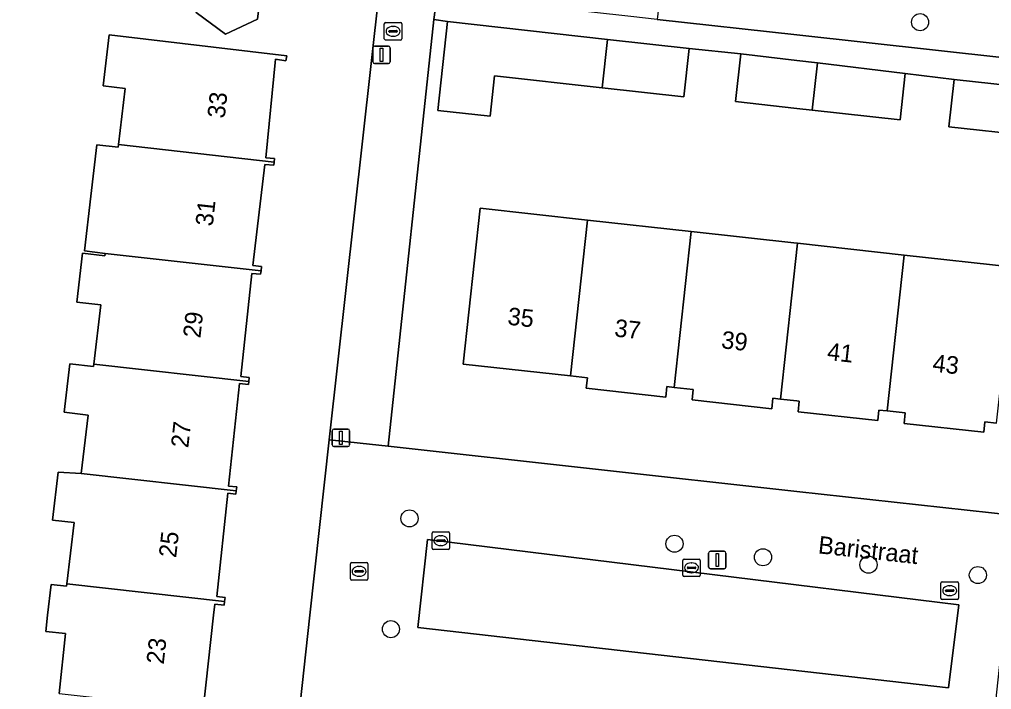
# Model space of a CAD drawing. Extents: x 162082 to 163401, y 388089 to 388636.
# Drawn here: x 162955.6 to 163011.1, y 388495.8 to 388534 of the extents above; entities that cross this region are included whole.
import ezdxf

# ---------------------------------------------------------------- set-up
doc = ezdxf.new("R2010")
doc.units = 0
for name, color, linetype in [('IMGEO_Boom', 7, 'Continuous'), ('IMGEO_Brandkraan', 7, 'Continuous'), ('IMGEO_Erf', 7, 'Continuous'), ('IMGEO_Groenvoorziening', 7, 'Continuous'), ('IMGEO_Kolk', 7, 'Continuous'), ('IMGEO_Lichtmast', 7, 'Continuous'), ('IMGEO_Openbare_ruimte_label', 7, 'Continuous'), ('IMGEO_Pand', 7, 'Continuous'), ('IMGEO_Pand_nummerreeks', 7, 'Continuous'), ('IMGEO_Parkeervlak_open', 7, 'Continuous'), ('IMGEO_Rioolput', 7, 'Continuous'), ('IMGEO_Voetpad_open', 7, 'Continuous')]:
    doc.layers.add(name, color=color, linetype=linetype)

msp = doc.modelspace()

# ---------------------------------------------------------------- linework, layer by layer
at = {"layer": 'IMGEO_Boom'}
for centre in [(163007.046, 388533.862), (162977.886, 388505.527), (162993.021, 388504.08), (162998.074, 388503.309), (163004.098, 388502.884), (163010.348, 388502.292), (162976.821, 388499.201)]:
    msp.add_circle(centre, 0.489, dxfattribs=at)
at = {"layer": 'IMGEO_Brandkraan'}
for p, q in [((162976.445, 388532.918), (162976.445, 388533.77)), ((162976.52, 388533.844), (162977.372, 388533.844)), ((162976.747, 388533.387), (162977.145, 388533.387)), ((162976.933, 388533.624), (162976.958, 388533.624)), ((162977.446, 388533.77), (162977.446, 388532.918)), ((162977.372, 388532.844), (162976.52, 388532.844)), ((162976.704, 388533.338), (162976.704, 388533.35)), ((162977.142, 388533.301), (162976.744, 388533.301)), ((162976.956, 388533.064), (162976.931, 388533.064)), ((162977.188, 388533.35), (162977.188, 388533.338))]:
    msp.add_line(p, q, dxfattribs=at)
for points in [[(162976.445, 388532.918), (162976.445, 388533.77)], [(162976.52, 388533.844), (162977.372, 388533.844)], [(162977.446, 388533.77), (162977.446, 388532.918)], [(162977.372, 388532.844), (162976.52, 388532.844)]]:
    msp.add_lwpolyline(points, dxfattribs=at)
for centre, radius, start, end in [((162976.522, 388533.768), 0.0765, 91.552, 178.448), ((162976.522, 388533.768), 0.0765, 91.552, 178.448), ((162976.744, 388533.347), 0.0403, 85.8775, 175.7526), ((162977.149, 388533.349), 0.0386, 1.7309, 96.639), ((162977.37, 388533.768), 0.0765, 1.552, 88.448), ((162977.37, 388533.768), 0.0765, 1.552, 88.448), ((162976.522, 388532.92), 0.0765, 181.552, 268.448), ((162976.522, 388532.92), 0.0765, 181.552, 268.448), ((162976.741, 388533.337), 0.0366, 178.938, 274.7102), ((162977.145, 388533.344), 0.043, 264.8664, 352.4533), ((162977.37, 388532.92), 0.0765, 271.552, 358.448), ((162977.37, 388532.92), 0.0765, 271.552, 358.448)]:
    msp.add_arc(centre, radius, start, end, dxfattribs=at)
for centre, major_axis, ratio, start_param, end_param in [((162976.932, 388533.344), (-0.387, 0.002), 0.722429, 4.712389, 7.853982), ((162976.957, 388533.344), (-0.39, 0.002), 0.717154, 1.570796, 4.712389)]:
    msp.add_ellipse(centre, major_axis=major_axis, ratio=ratio, start_param=start_param, end_param=end_param, dxfattribs=at)
at = {"layer": 'IMGEO_Erf'}
for points in [[(162967.668, 388458.452), (162972.195, 388500), (162973.287, 388510.017), (162976.166, 388535.793), (162972.29, 388536.217), (162968.813, 388536.597), (162969.44, 388536.133), (162969.195, 388534.028), (162967.375, 388533.179), (162965.7, 388534.425), (162965.968, 388536.5), (162966.716, 388536.827), (162963.34, 388537.196), (162951.947, 388538.443)], [(163013.233, 388527.395), (163008.697, 388527.895), (163008.994, 388530.588), (163006.194, 388530.941), (163005.901, 388528.28), (163000.888, 388528.842), (163000, 388528.942), (162996.503, 388529.335), (162996.805, 388532.066), (162993.863, 388532.368), (162993.557, 388529.604), (162988.889, 388530.12), (162982.746, 388530.798), (162982.491, 388528.49), (162979.494, 388528.822), (162980.054, 388533.894), (162979.264, 388534.02), (162976.669, 388509.646), (163000, 388507.065), (163012.52, 388505.684)], [(162957.869, 388495.529), (162958.244, 388498.947), (162957.11, 388499.071), (162957.216, 388500), (162957.422, 388501.754), (162958.302, 388501.65), (162958.319, 388501.796), (162958.729, 388505.288), (162957.502, 388505.432), (162957.823, 388508.162), (162959.137, 388508.099), (162959.528, 388511.432), (162958.164, 388511.592), (162958.489, 388514.357), (162959.833, 388514.199), (162959.85, 388514.344), (162960.247, 388517.722), (162958.884, 388517.882), (162959.212, 388520.678), (162960.49, 388520.528), (162960.506, 388520.664), (162959.321, 388520.798), (162959.687, 388523.921), (162960.032, 388526.861), (162961.24, 388526.72), (162961.259, 388526.881), (162961.635, 388530.082), (162960.379, 388530.23), (162960.721, 388533.142), (162970.868, 388531.951), (162970.826, 388531.664), (162970.239, 388531.758), (162969.672, 388526.125), (162970.174, 388526.078), (162970.149, 388525.878), (162970.126, 388525.699), (162969.624, 388525.746), (162968.929, 388519.961), (162969.429, 388519.907), (162969.402, 388519.661), (162969.381, 388519.466), (162968.883, 388519.52), (162968.249, 388513.632), (162968.733, 388513.58), (162968.707, 388513.345), (162968.688, 388513.169), (162968.181, 388513.223), (162967.551, 388507.377), (162968.013, 388507.327), (162967.988, 388507.1), (162967.968, 388506.913), (162967.508, 388506.963), (162966.873, 388501.068), (162967.346, 388501.017), (162967.321, 388500.78), (162967.299, 388500.574), (162966.758, 388500.632), (162966.689, 388500), (162966.101, 388494.612)], [(163011.42, 388510.974), (163010.744, 388511.048), (163010.679, 388510.454), (163006.136, 388510.955), (163006.201, 388511.55), (163005.162, 388511.664), (163004.691, 388511.716), (163004.626, 388511.121), (163000.083, 388511.622), (163000.148, 388512.218), (163000, 388512.234), (162999.067, 388512.337), (162998.637, 388512.384), (162998.572, 388511.789), (162994.03, 388512.29), (162994.095, 388512.885), (162992.996, 388513.006), (162992.584, 388513.052), (162992.519, 388512.456), (162987.977, 388512.957), (162988.042, 388513.554), (162987.073, 388513.661), (162980.944, 388514.335), (162981.926, 388523.236), (162988.055, 388522.56), (162993.978, 388521.907), (163000, 388521.243), (163000.049, 388521.238), (163006.144, 388520.566), (163012.403, 388519.876)]]:
    msp.add_lwpolyline(points, dxfattribs=at)
at = {"layer": 'IMGEO_Groenvoorziening'}
msp.add_lwpolyline([(163069.433, 388531.658), (163031.039, 388536.202), (163000, 388539.522), (162992.744, 388540.298), (162992.032, 388534.021), (163000, 388533.142), (163155.658, 388515.929), (163156.391, 388522.352), (163145.834, 388523.559), (163144.608, 388523.695)], close=True, dxfattribs=at)
at = {"layer": 'IMGEO_Kolk'}
for p, q in [((162979.17, 388503.828), (162979.17, 388504.68)), ((162979.245, 388504.754), (162980.097, 388504.754)), ((162979.658, 388504.534), (162979.683, 388504.534)), ((162980.171, 388504.68), (162980.171, 388503.828)), ((162979.429, 388504.248), (162979.429, 388504.26)), ((162979.867, 388504.211), (162979.469, 388504.211)), ((162979.472, 388504.297), (162979.87, 388504.297)), ((162979.681, 388503.974), (162979.656, 388503.974)), ((162979.913, 388504.26), (162979.913, 388504.248)), ((162980.097, 388503.754), (162979.245, 388503.754)), ((162993.492, 388502.28), (162993.492, 388503.132)), ((162993.567, 388503.206), (162994.419, 388503.206)), ((162993.98, 388502.986), (162994.005, 388502.986)), ((162994.493, 388503.132), (162994.493, 388502.28)), ((162993.751, 388502.7), (162993.751, 388502.712)), ((162994.189, 388502.663), (162993.791, 388502.663)), ((162993.794, 388502.749), (162994.192, 388502.749)), ((162994.003, 388502.426), (162993.978, 388502.426)), ((162994.235, 388502.712), (162994.235, 388502.7)), ((162994.419, 388502.206), (162993.567, 388502.206)), ((163008.237, 388500.973), (163008.237, 388501.825)), ((163008.312, 388501.899), (163009.164, 388501.899)), ((163009.238, 388501.825), (163009.238, 388500.973)), ((163008.496, 388501.393), (163008.496, 388501.405)), ((163008.934, 388501.356), (163008.536, 388501.356)), ((163008.539, 388501.442), (163008.937, 388501.442)), ((163008.725, 388501.679), (163008.75, 388501.679)), ((163008.98, 388501.405), (163008.98, 388501.393)), ((163009.164, 388500.899), (163008.312, 388500.899)), ((163008.748, 388501.119), (163008.723, 388501.119))]:
    msp.add_line(p, q, dxfattribs=at)
for points in [[(162979.17, 388503.828), (162979.17, 388504.68)], [(162979.245, 388504.754), (162980.097, 388504.754)], [(162980.171, 388504.68), (162980.171, 388503.828)], [(162980.097, 388503.754), (162979.245, 388503.754)], [(162993.492, 388502.28), (162993.492, 388503.132)], [(162993.567, 388503.206), (162994.419, 388503.206)], [(162994.493, 388503.132), (162994.493, 388502.28)], [(162994.419, 388502.206), (162993.567, 388502.206)], [(163008.237, 388500.973), (163008.237, 388501.825)], [(163008.312, 388501.899), (163009.164, 388501.899)], [(163009.238, 388501.825), (163009.238, 388500.973)], [(163009.164, 388500.899), (163008.312, 388500.899)]]:
    msp.add_lwpolyline(points, dxfattribs=at)
for centre, radius, start, end in [((162979.247, 388504.678), 0.0765, 91.552, 178.448), ((162979.247, 388504.678), 0.0765, 91.552, 178.448), ((162980.095, 388504.678), 0.0765, 1.552, 88.448), ((162980.095, 388504.678), 0.0765, 1.552, 88.448), ((162979.469, 388504.257), 0.0403, 85.8775, 175.7526), ((162979.466, 388504.247), 0.0366, 178.938, 274.7102), ((162979.87, 388504.254), 0.043, 264.8664, 352.4533), ((162979.874, 388504.259), 0.0386, 1.7309, 96.639), ((162979.247, 388503.83), 0.0765, 181.552, 268.448), ((162979.247, 388503.83), 0.0765, 181.552, 268.448), ((162980.095, 388503.83), 0.0765, 271.552, 358.448), ((162980.095, 388503.83), 0.0765, 271.552, 358.448), ((162993.569, 388503.13), 0.0765, 91.552, 178.448), ((162993.569, 388503.13), 0.0765, 91.552, 178.448), ((162994.417, 388503.13), 0.0765, 1.552, 88.448), ((162994.417, 388503.13), 0.0765, 1.552, 88.448), ((162993.791, 388502.709), 0.0403, 85.8775, 175.7526), ((162993.788, 388502.699), 0.0366, 178.938, 274.7102), ((162994.192, 388502.706), 0.043, 264.8664, 352.4533), ((162994.196, 388502.711), 0.0386, 1.7309, 96.639), ((162993.569, 388502.282), 0.0765, 181.552, 268.448), ((162993.569, 388502.282), 0.0765, 181.552, 268.448), ((162994.417, 388502.282), 0.0765, 271.552, 358.448), ((162994.417, 388502.282), 0.0765, 271.552, 358.448), ((163008.314, 388501.823), 0.0765, 91.552, 178.448), ((163008.314, 388501.823), 0.0765, 91.552, 178.448), ((163009.162, 388501.823), 0.0765, 1.552, 88.448), ((163009.162, 388501.823), 0.0765, 1.552, 88.448), ((163008.536, 388501.402), 0.0403, 85.8775, 175.7526), ((163008.533, 388501.392), 0.0366, 178.938, 274.7102), ((163008.937, 388501.399), 0.043, 264.8664, 352.4533), ((163008.941, 388501.404), 0.0386, 1.7309, 96.639), ((163008.314, 388500.975), 0.0765, 181.552, 268.448), ((163008.314, 388500.975), 0.0765, 181.552, 268.448), ((163009.162, 388500.975), 0.0765, 271.552, 358.448), ((163009.162, 388500.975), 0.0765, 271.552, 358.448)]:
    msp.add_arc(centre, radius, start, end, dxfattribs=at)
for centre, major_axis, ratio, start_param, end_param in [((162979.657, 388504.254), (-0.387, 0.002), 0.722429, 4.712389, 7.853982), ((162979.682, 388504.254), (-0.39, 0.002), 0.717154, 1.570796, 4.712389), ((162993.979, 388502.706), (-0.387, 0.002), 0.722429, 4.712389, 7.853982), ((162994.004, 388502.706), (-0.39, 0.002), 0.717154, 1.570796, 4.712389), ((163008.724, 388501.399), (-0.387, 0.002), 0.722429, 4.712389, 7.853982), ((163008.749, 388501.399), (-0.39, 0.002), 0.717154, 1.570796, 4.712389)]:
    msp.add_ellipse(centre, major_axis=major_axis, ratio=ratio, start_param=start_param, end_param=end_param, dxfattribs=at)
at = {"layer": 'IMGEO_Lichtmast'}
for p, q in [((162975.789, 388531.599), (162975.789, 388532.399)), ((162975.789, 388532.399), (162975.789, 388531.599)), ((162975.889, 388532.499), (162976.679, 388532.499)), ((162976.679, 388532.499), (162975.889, 388532.499)), ((162976.779, 388532.399), (162976.779, 388531.599)), ((162976.779, 388531.599), (162976.779, 388532.399)), ((162976.679, 388531.499), (162975.889, 388531.499)), ((162975.889, 388531.499), (162976.679, 388531.499)), ((162973.57, 388510.632), (162974.36, 388510.632)), ((162974.36, 388510.632), (162973.57, 388510.632)), ((162973.47, 388509.732), (162973.47, 388510.532)), ((162973.47, 388510.532), (162973.47, 388509.732)), ((162974.46, 388510.532), (162974.46, 388509.732)), ((162974.46, 388509.732), (162974.46, 388510.532)), ((162974.36, 388509.632), (162973.57, 388509.632)), ((162973.57, 388509.632), (162974.36, 388509.632)), ((162994.97, 388502.751), (162994.97, 388503.551)), ((162994.97, 388503.551), (162994.97, 388502.751)), ((162995.07, 388503.651), (162995.86, 388503.651)), ((162995.86, 388503.651), (162995.07, 388503.651)), ((162995.96, 388503.551), (162995.96, 388502.751)), ((162995.96, 388502.751), (162995.96, 388503.551)), ((162995.86, 388502.651), (162995.07, 388502.651)), ((162995.07, 388502.651), (162995.86, 388502.651))]:
    msp.add_line(p, q, dxfattribs=at)
for points in [[(162976.209, 388532.374), (162976.359, 388532.374), (162976.359, 388531.624), (162976.209, 388531.624), (162976.209, 388532.374)], [(162973.89, 388510.507), (162974.04, 388510.507), (162974.04, 388509.757), (162973.89, 388509.757), (162973.89, 388510.507)], [(162995.39, 388503.526), (162995.54, 388503.526), (162995.54, 388502.776), (162995.39, 388502.776), (162995.39, 388503.526)]]:
    msp.add_lwpolyline(points, dxfattribs=at)
for centre, start, end in [((162975.889, 388532.399), 90, 180), ((162975.889, 388532.399), 90, 180), ((162976.679, 388532.399), 0, 90), ((162976.679, 388532.399), 360, 90), ((162975.889, 388531.599), 180, 270), ((162975.889, 388531.599), 180, 270), ((162976.679, 388531.599), 270, 0), ((162976.679, 388531.599), 270, 0), ((162973.57, 388510.532), 90, 180), ((162973.57, 388510.532), 90, 180), ((162974.36, 388510.532), 0, 90), ((162974.36, 388510.532), 360, 90), ((162973.57, 388509.732), 180, 270), ((162973.57, 388509.732), 180, 270), ((162974.36, 388509.732), 270, 0), ((162974.36, 388509.732), 270, 0), ((162995.07, 388503.551), 90, 180), ((162995.07, 388503.551), 90, 180), ((162995.86, 388503.551), 0, 90), ((162995.86, 388503.551), 360, 90), ((162995.07, 388502.751), 180, 270), ((162995.07, 388502.751), 180, 270), ((162995.86, 388502.751), 270, 0), ((162995.86, 388502.751), 270, 0)]:
    msp.add_arc(centre, 0.1, start, end, dxfattribs=at)
at = {"layer": 'IMGEO_Pand'}
for points in [[(162968.813, 388536.597), (162967.84, 388537.318), (162966.716, 388536.827), (162965.968, 388536.5), (162965.7, 388534.425), (162967.375, 388533.179), (162969.195, 388534.028), (162969.44, 388536.133)], [(162989.194, 388532.884), (162980.054, 388533.894), (162979.494, 388528.822), (162982.491, 388528.49), (162982.746, 388530.798), (162988.889, 388530.12)], [(162970.149, 388525.878), (162970.174, 388526.078), (162969.672, 388526.125), (162970.239, 388531.758), (162970.826, 388531.664), (162970.868, 388531.951), (162960.721, 388533.142), (162960.379, 388530.23), (162961.635, 388530.082), (162961.259, 388526.881)], [(162989.194, 388532.884), (162988.889, 388530.12), (162993.557, 388529.604), (162993.863, 388532.368)], [(163001.186, 388531.541), (163000, 388531.683), (162996.805, 388532.066), (162996.503, 388529.335), (163000, 388528.942), (163000.888, 388528.842)], [(163001.186, 388531.541), (163000.888, 388528.842), (163005.901, 388528.28), (163006.194, 388530.941)], [(163013.531, 388530.088), (163008.994, 388530.588), (163008.697, 388527.895), (163013.233, 388527.395)], [(162969.624, 388525.746), (162970.126, 388525.699), (162970.149, 388525.878), (162961.259, 388526.881), (162961.24, 388526.72), (162960.032, 388526.861), (162959.687, 388523.921), (162959.321, 388520.798), (162960.506, 388520.664), (162969.402, 388519.661), (162969.429, 388519.907), (162968.929, 388519.961)], [(162988.055, 388522.56), (162981.926, 388523.236), (162980.944, 388514.335), (162987.073, 388513.661)], [(162988.055, 388522.56), (162987.073, 388513.661), (162988.042, 388513.554), (162987.977, 388512.957), (162992.519, 388512.456), (162992.584, 388513.052), (162992.996, 388513.006), (162993.978, 388521.907)], [(163000.049, 388521.238), (163000, 388521.243), (162993.978, 388521.907), (162992.996, 388513.006), (162994.095, 388512.885), (162994.03, 388512.29), (162998.572, 388511.789), (162998.637, 388512.384), (162999.067, 388512.337)], [(163000.049, 388521.238), (162999.067, 388512.337), (163000, 388512.234), (163000.148, 388512.218), (163000.083, 388511.622), (163004.626, 388511.121), (163004.691, 388511.716), (163005.162, 388511.664), (163006.144, 388520.566)], [(162969.402, 388519.661), (162960.506, 388520.664), (162960.49, 388520.528), (162959.212, 388520.678), (162958.884, 388517.882), (162960.247, 388517.722), (162959.85, 388514.344), (162968.707, 388513.345), (162968.733, 388513.58), (162968.249, 388513.632), (162968.883, 388519.52), (162969.381, 388519.466)], [(163006.144, 388520.566), (163005.162, 388511.664), (163006.201, 388511.55), (163006.136, 388510.955), (163010.679, 388510.454), (163010.744, 388511.048), (163011.42, 388510.974), (163012.403, 388519.876)], [(162959.137, 388508.099), (162967.988, 388507.1), (162968.013, 388507.327), (162967.551, 388507.377), (162968.181, 388513.223), (162968.688, 388513.169), (162968.707, 388513.345), (162959.85, 388514.344), (162959.833, 388514.199), (162958.489, 388514.357), (162958.164, 388511.592), (162959.528, 388511.432)], [(162959.137, 388508.099), (162957.823, 388508.162), (162957.502, 388505.432), (162958.729, 388505.288), (162958.319, 388501.796), (162967.321, 388500.78), (162967.346, 388501.017), (162966.873, 388501.068), (162967.508, 388506.963), (162967.968, 388506.913), (162967.988, 388507.1)], [(162957.869, 388495.529), (162966.101, 388494.612), (162966.689, 388500), (162966.758, 388500.632), (162967.299, 388500.574), (162967.321, 388500.78), (162958.319, 388501.796), (162958.302, 388501.65), (162957.422, 388501.754), (162957.216, 388500), (162957.11, 388499.071), (162958.244, 388498.947)]]:
    msp.add_lwpolyline(points, close=True, dxfattribs=at)
at = {"layer": 'IMGEO_Parkeervlak_open'}
msp.add_lwpolyline([(163009.254, 388500.601), (162978.905, 388504.331), (162978.35, 388499.297), (163008.673, 388495.854)], close=True, dxfattribs=at)
at = {"layer": 'IMGEO_Rioolput'}
for p, q in [((162974.505, 388502.077), (162974.505, 388502.929)), ((162974.58, 388503.003), (162975.432, 388503.003)), ((162975.506, 388502.929), (162975.506, 388502.077)), ((162974.764, 388502.497), (162974.764, 388502.509)), ((162975.202, 388502.46), (162974.804, 388502.46)), ((162974.807, 388502.546), (162975.205, 388502.546)), ((162974.993, 388502.783), (162975.018, 388502.783)), ((162975.248, 388502.509), (162975.248, 388502.497)), ((162975.432, 388502.003), (162974.58, 388502.003)), ((162975.016, 388502.223), (162974.991, 388502.223))]:
    msp.add_line(p, q, dxfattribs=at)
for points in [[(162974.505, 388502.077), (162974.505, 388502.929)], [(162974.58, 388503.003), (162975.432, 388503.003)], [(162975.506, 388502.929), (162975.506, 388502.077)], [(162975.432, 388502.003), (162974.58, 388502.003)]]:
    msp.add_lwpolyline(points, dxfattribs=at)
for centre, radius, start, end in [((162974.582, 388502.927), 0.0765, 91.552, 178.448), ((162974.582, 388502.927), 0.0765, 91.552, 178.448), ((162975.43, 388502.927), 0.0765, 1.552, 88.448), ((162975.43, 388502.927), 0.0765, 1.552, 88.448), ((162974.804, 388502.506), 0.0403, 85.8775, 175.7526), ((162974.801, 388502.496), 0.0366, 178.938, 274.7102), ((162975.205, 388502.503), 0.043, 264.8664, 352.4533), ((162975.209, 388502.508), 0.0386, 1.7309, 96.639), ((162974.582, 388502.079), 0.0765, 181.552, 268.448), ((162974.582, 388502.079), 0.0765, 181.552, 268.448), ((162975.43, 388502.079), 0.0765, 271.552, 358.448), ((162975.43, 388502.079), 0.0765, 271.552, 358.448)]:
    msp.add_arc(centre, radius, start, end, dxfattribs=at)
for centre, major_axis, ratio, start_param, end_param in [((162974.992, 388502.503), (-0.387, 0.002), 0.722429, 4.712389, 7.853982), ((162975.017, 388502.503), (-0.39, 0.002), 0.717154, 1.570796, 4.712389)]:
    msp.add_ellipse(centre, major_axis=major_axis, ratio=ratio, start_param=start_param, end_param=end_param, dxfattribs=at)
at = {"layer": 'IMGEO_Voetpad_open'}
for points in [[(162979.457, 388535.426), (162976.166, 388535.793), (162973.287, 388510.017), (162976.669, 388509.646), (162979.264, 388534.02)], [(163007.019, 388483.39), (162976.987, 388486.526), (162977.587, 388491.834), (163007.569, 388488.405), (163007.046, 388483.639), (163010.117, 388483.387), (163012.52, 388505.684), (163000, 388507.065), (162976.669, 388509.646), (162973.287, 388510.017), (162972.195, 388500), (162967.668, 388458.452), (162967.535, 388456.949), (162970.969, 388456.63), (162971.294, 388459.612), (163002.482, 388456.095), (163002.145, 388453.098), (163003.718, 388452.92)], [(162978.35, 388499.297), (162978.905, 388504.331), (163009.254, 388500.601), (163008.673, 388495.854)]]:
    msp.add_lwpolyline(points, close=True, dxfattribs=at)
msp.add_lwpolyline([(163155.658, 388515.929), (163000, 388533.142), (162992.032, 388534.021), (162990.531, 388534.189), (162979.457, 388535.426), (162979.264, 388534.02), (162980.054, 388533.894), (162989.194, 388532.884), (162993.863, 388532.368), (162996.805, 388532.066), (163000, 388531.683), (163001.186, 388531.541), (163006.194, 388530.941), (163008.994, 388530.588), (163013.531, 388530.088)], dxfattribs=at)

# ---------------------------------------------------------------- texts
at = {"layer": 'IMGEO_Openbare_ruimte_label'}
msp.add_text('Baristraat', height=1, rotation=353.7421, dxfattribs=at).set_placement((163001.19, 388503.536))
at = {"layer": 'IMGEO_Pand_nummerreeks'}
for s, rotation, p in [('33', 83.6983, (162967.324, 388528.341)), ('31', 83.6977, (162966.644, 388522.181)), ('29', 83.6983, (162965.938, 388515.795)), ('35', 353.7073, (162983.451, 388516.594)), ('37', 353.7073, (162989.555, 388515.921)), ('39', 353.7073, (162995.659, 388515.248)), ('41', 353.7082, (163001.703, 388514.58)), ('43', 353.7082, (163007.725, 388513.917)), ('27', 83.6983, (162965.246, 388509.523)), ('25', 83.6983, (162964.553, 388503.25)), ('23', 83.754, (162963.844, 388497.168))]:
    msp.add_text(s, height=1, rotation=rotation, dxfattribs=at).set_placement(p)

doc.saveas('drawing.dxf')
